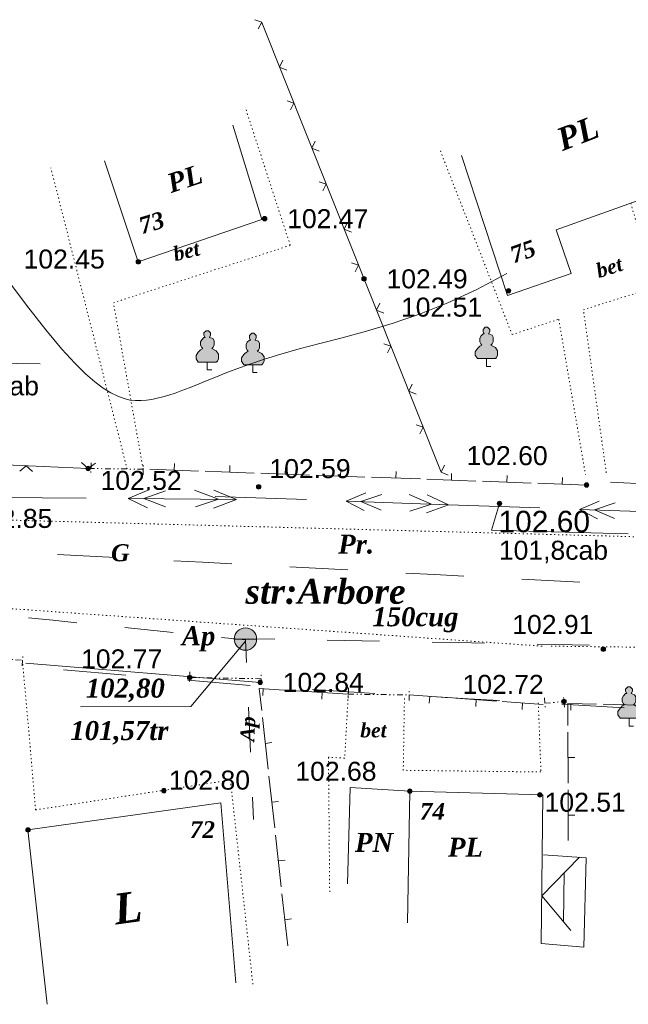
# Model space of a CAD drawing. Header units: millimetres. Extents: x 9396 to 25236, y 15106 to 31102.
# Tile 269 of 296: x 12207 to 12261, y 16471 to 16559. Entities that reach past the tile are written whole.
import ezdxf
from ezdxf.enums import TextEntityAlignment as Align

# ---------------------------------------------------------------- set-up
doc = ezdxf.new("R2010")
doc.units = ezdxf.units.MM
for name, pattern in [('DIVIDE', [1.25, 0.5, -0.25, 0, -0.25, 0, -0.25]), ('DOT', [0.25, 0, -0.25]), ('HIDDEN', [0.375, 0.25, -0.125])]:
    doc.linetypes.add(name, pattern=pattern)
for name, color, linetype, lineweight, true_color in [('1001010', 7, 'Continuous', 9, 0x000000), ('10010110', 7, 'Continuous', 20, 0xa25100), ('1060000', 7, 'Continuous', 9, 0x000000), ('1070000', 7, 'DOT', 9, 0x000000), ('21100200', 7, 'HIDDEN', 0, 0x800080), ('3000105', 7, 'DIVIDE', 9, 0x000000), ('3000113', 7, 'Continuous', 9, 0x000000), ('3000220', 7, 'Continuous', 9, 0x000000), ('3000260', 7, 'Continuous', 9, 0x000000), ('4000210', 7, 'Continuous', 9, 0x000000), ('5010210', 7, 'Continuous', 20, 0x008000), ('5010420', 7, 'Continuous', 9, 0x000000), ('6011300', 1, 'Continuous', 20, 0xff0000), ('8010120', 7, 'Continuous', 20, 0x0080ff)]:
    doc.layers.add(name, color=color, linetype=linetype, lineweight=lineweight, true_color=true_color)
doc.styles.add('1', font='timesbi.ttf', dxfattribs={"height": 0.0012697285})
doc.styles.add('10', font='timesbi.ttf', dxfattribs={"height": 0.001481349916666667})
doc.styles.add('12', font='timesbi.ttf', dxfattribs={"height": 0.001692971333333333})
doc.styles.add('13', font='timesbi.ttf', dxfattribs={"height": 0.001692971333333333})
doc.styles.add('2', font='timesbi.ttf', dxfattribs={"height": 0.001692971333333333})
doc.styles.add('26', font='arial.ttf', dxfattribs={"height": 0.001692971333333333})
doc.styles.add('3', font='timesbi.ttf', dxfattribs={"height": 0.001692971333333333})
doc.styles.add('9', font='timesbi.ttf', dxfattribs={"height": 0.001692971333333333})
doc.styles.add('F2', font='arial.ttf', dxfattribs={"height": 0.001692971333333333})

# ---------------------------------------------------------------- blocks, each defined once
blk = doc.blocks.new('SYMBOL5010420')
at = {"true_color": 0xffffff}
h = blk.add_hatch(color=7, dxfattribs=at)
edge = h.paths.add_edge_path()
edge.add_arc((0, 0), 0.5, 0, 360)
at = {"color": 18, "linetype": 'Continuous', "lineweight": 9, "true_color": 0x000000, "flags": 128}
blk.add_lwpolyline([(-0.5, 0), (0.5, 0)], dxfattribs=at)
at = {"color": 18, "linetype": 'Continuous', "lineweight": 9, "true_color": 0x000000}
blk.add_circle((0, 0), 0.5, dxfattribs=at)
blk = doc.blocks.new('SYMBOL21100200')
at = {"true_color": 0x800080}
h = blk.add_hatch(color=216, dxfattribs=at)
edge = h.paths.add_edge_path()
edge.add_arc((0, 0), 0.1, 0, 360)
at = {"color": 216, "linetype": 'Continuous', "lineweight": 0, "true_color": 0x800080}
blk.add_circle((0, 0), 0.1, dxfattribs=at)
blk = doc.blocks.new('SYMBOL4000210')
at = {"true_color": 0xffffff}
blk.add_hatch(color=7, dxfattribs=at).paths.add_polyline_path([(0.05, 1.75), (-0.05, 1.75), (-0.15, 1.65), (-0.15, 1.55), (-0.1, 1.45), (-0.15, 1.45), (-0.25, 1.35), (-0.3, 1.25), (-0.3, 1.1), (-0.25, 1), (-0.2, 0.95), (-0.3, 0.9), (-0.35, 0.85), (-0.4, 0.8), (-0.5, 0.65), (-0.5, 0.5), (-0.4, 0.35), (-0.3, 0.35), (-0.1, 0.35), (0, 0.35), (0.15, 0.35), (0.4, 0.35), (0.45, 0.4), (0.5, 0.5), (0.5, 0.7), (0.4, 0.85), (0.2, 0.95), (0.25, 1), (0.3, 1.1), (0.3, 1.3), (0.25, 1.4), (0.1, 1.45), (0.15, 1.55), (0.15, 1.65)])
at = {"color": 18, "linetype": 'Continuous', "lineweight": 0, "true_color": 0x000000, "flags": 128}
blk.add_lwpolyline([(0.05, 1.75), (-0.05, 1.75), (-0.15, 1.65), (-0.15, 1.55), (-0.1, 1.45), (-0.15, 1.45), (-0.25, 1.35), (-0.3, 1.25), (-0.3, 1.1), (-0.25, 1), (-0.2, 0.95), (-0.3, 0.9), (-0.35, 0.85), (-0.4, 0.8), (-0.5, 0.65), (-0.5, 0.5), (-0.4, 0.35), (-0.3, 0.35), (-0.1, 0.35), (0, 0.35), (0.15, 0.35), (0.4, 0.35), (0.45, 0.4), (0.5, 0.5), (0.5, 0.7), (0.4, 0.85), (0.2, 0.95), (0.25, 1), (0.3, 1.1), (0.3, 1.3), (0.25, 1.4), (0.1, 1.45), (0.15, 1.55), (0.15, 1.65), (0.05, 1.75)], close=True, dxfattribs=at)
blk.add_lwpolyline([(0, 0.35), (0, 0), (0.2, 0)], dxfattribs=at)

msp = doc.modelspace()

# ---------------------------------------------------------------- linework, layer by layer
at = {"layer": '1001010', "color": 253}
for p, q in [((12214.27379980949, 16546.49082908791, 83.83973207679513), (12217.28695246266, 16537.49031218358, 83.83973207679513)), ((12255.17711484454, 16478.64475730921, 60.82507018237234), (12255.23960482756, 16483.00993577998, 60.82507018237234))]:
    msp.add_line(p, q, dxfattribs=at)
for points in [[(12267.52268129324, 16556.59406700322, 51.70871769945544), (12270.78443277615, 16546.14972361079, 51.70871769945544), (12254.5206229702, 16540.34886883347, 51.70871769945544), (12255.86014168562, 16536.44303139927, 51.70871769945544), (12250.18497268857, 16534.48071973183, 51.70871769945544), (12246.0845695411, 16546.96268443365, 51.70871769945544)], [(12217.28695246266, 16537.49031218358, 83.83973207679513), (12228.29828271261, 16541.2445284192, 51.70871769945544), (12225.70598480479, 16549.65100002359, 51.70871769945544)], [(12241.48146221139, 16490.29247366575, 50.8165205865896), (12236.15294552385, 16490.62439587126, 87.72821661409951), (12235.93819632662, 16482.04851574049, 87.72821661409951)], [(12241.27006612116, 16478.56869939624, 87.72821661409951), (12241.48146221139, 16490.29247366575, 87.72821661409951), (12253.32410534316, 16489.97019488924, 87.72821661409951), (12253.1918042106, 16476.71739058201, 87.72821661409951)], [(12209.18103664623, 16471.30022265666, 55.60238849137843), (12207.46041492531, 16486.84400461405, 62.59835454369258), (12224.64258291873, 16489.24811418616, 62.59835454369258), (12225.98519704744, 16473.20573840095, 62.59835454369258)], [(12253.38944008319, 16484.61827665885, 52.37777176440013), (12257.1954797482, 16484.3690532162, 69.27236860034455), (12256.997538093, 16476.38321406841, 69.27236860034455), (12253.1918042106, 16476.71739058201, 69.27236860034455)], [(12256.6111065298, 16484.40731858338, 60.82507018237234), (12253.2342246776, 16480.96671284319, 60.82507018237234), (12255.82116291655, 16477.87505297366, 60.82507018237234)]]:
    msp.add_polyline3d(points, dxfattribs=at)
at = {"layer": '10010110'}
msp.add_polyline3d([(12205.22468491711, 16536.44552649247, 142.9213333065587), (12207.3270999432, 16533.62217876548, 147.0430293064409), (12209.05673029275, 16531.40880529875, 146.2477192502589), (12210.47244604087, 16529.71198772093, 141.7063657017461), (12211.63311726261, 16528.43830766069, 134.5899312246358), (12212.59761403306, 16527.49434674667, 126.0693783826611), (12213.42480642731, 16526.78668660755, 117.3156697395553), (12214.16545035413, 16526.23505293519, 109.2929703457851), (12214.83784505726, 16525.81174767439, 102.1382551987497), (12215.45217561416, 16525.50221683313, 95.78170178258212), (12216.01862710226, 16525.2919064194, 90.15348758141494), (12216.54738459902, 16525.16626244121, 85.18379007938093), (12217.04863318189, 16525.11073090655, 80.80278676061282), (12217.53255792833, 16525.11075782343, 76.94065510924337), (12218.00934391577, 16525.15178919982, 73.52757260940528), (12218.48863730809, 16525.22184551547, 70.50415351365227), (12218.97792861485, 16525.31924513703, 67.85275914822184), (12219.48416943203, 16525.44488090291, 65.56618760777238), (12220.0143113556, 16525.59964565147, 63.63723698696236), (12220.57530598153, 16525.78443222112, 62.05870538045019), (12221.17410490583, 16526.00013345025, 60.82339088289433), (12221.81765972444, 16526.24764217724, 59.92409158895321), (12222.51292203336, 16526.52785124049, 59.35360559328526), (12223.26851281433, 16526.84099452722, 59.11434710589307), (12224.09973059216, 16527.18467011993, 59.24719479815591), (12225.02354327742, 16527.55581714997, 59.80264345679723), (12226.05691878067, 16527.95137474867, 60.83118786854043), (12227.21682501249, 16528.36828204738, 62.38332282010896), (12228.52022988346, 16528.80347817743, 64.50954309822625), (12229.98410130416, 16529.25390227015, 67.2603434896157), (12231.62540718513, 16529.71649345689, 70.68621878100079), (12233.45514646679, 16530.19396264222, 74.95936565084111), (12235.46044220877, 16530.71210782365, 80.73878834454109), (12237.62244850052, 16531.30249877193, 88.80519299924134), (12239.9223194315, 16531.9967052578, 99.93928575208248), (12242.34120909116, 16532.82629705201, 114.9217727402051), (12244.86027156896, 16533.82284392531, 134.5333601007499), (12247.46066095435, 16535.01791564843, 159.5547539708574), (12250.12353133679, 16536.44308199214, 190.7666604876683)], dxfattribs=at)
at = {"layer": '1060000', "color": 253}
for points in [[(12199.07042617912, 16516.32614896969, 52.41151091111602), (12197.90358697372, 16528.55176493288, 205.32), (12208.55797601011, 16528.39741274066, 205.32)], [(12260.93375173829, 16513.22557229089, 87.01378434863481), (12248.75989183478, 16513.5715027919, 205.2), (12249.47254691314, 16515.93509459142, 205.2)], [(12226.8430330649, 16503.66075846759, 112.579149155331), (12221.96293048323, 16497.85099867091, 57.47146946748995), (12212.15154316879, 16497.82357269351, 57.47146946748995)]]:
    msp.add_polyline3d(points, dxfattribs=at)
at = {"layer": '1070000', "color": 253}
for p, q in [((12216.29099585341, 16519.01874923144, 66.85196980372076), (12209.50067023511, 16545.84899615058, 66.85196980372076)), ((12163.78288812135, 16509.54605239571, 57.47146946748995), (12253.28720838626, 16503.2227487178, 57.47146946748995))]:
    msp.add_line(p, q, dxfattribs=at)
for points in [[(12217.72683918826, 16519.00168102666, 66.85196980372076), (12215.07422864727, 16533.83407391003, 66.85196980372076), (12230.82799792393, 16538.95455268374, 66.85196980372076), (12226.81158225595, 16551.26673648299, 66.85196980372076)], [(12244.2007304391, 16547.38107496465, 66.85196980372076), (12250.59543082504, 16530.99827001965, 66.85196980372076), (12254.74567653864, 16532.36365588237, 66.85196980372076), (12257.12418014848, 16518.53729095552, 66.85196980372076)], [(12258.9870550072, 16518.67986856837, 69.46732648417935), (12256.94830952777, 16533.21644281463, 64.23661312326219), (12263.35658960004, 16535.22367638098, 64.23661312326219), (12261.16512977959, 16542.71878212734, 64.23661312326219)], [(12266.68841088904, 16512.84223355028, 42.70670582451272), (12199.89016551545, 16514.61861883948, 67.67404905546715), (12197.23691832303, 16517.94694355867, 70.10118335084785), (12196.47055663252, 16520.58663382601, 72.23623311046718)], [(12344.71875551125, 16502.70218548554, 71.9419293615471), (12303.5158022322, 16502.64567209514, 71.9419293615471), (12254.04859978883, 16503.22387587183, 71.9419293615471)], [(12206.97094032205, 16501.96819566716, 81.66987177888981), (12208.14362871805, 16488.62902101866, 62.59835454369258), (12225.49591214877, 16491.28824028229, 62.59835454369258), (12227.50466791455, 16473.01416009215, 62.59835454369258)], [(12236.0280970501, 16499.5124537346, 62.59835454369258), (12235.67878686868, 16493.24359294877, 62.59835454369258), (12234.23432195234, 16493.32408066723, 62.59835454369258), (12234.34242371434, 16481.19197496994, 62.59835454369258)], [(12252.92820423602, 16498.16623686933, 66.9575876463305), (12253.16224603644, 16492.00881811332, 58.23912144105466), (12240.8959961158, 16492.16056455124, 58.23912144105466), (12241.00383463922, 16498.61712318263, 58.23912144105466)]]:
    msp.add_polyline3d(points, dxfattribs=at)
at = {"layer": '3000105', "color": 253}
for p, q in [((12213.08198214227, 16519.55693085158, 125.9351212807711), (12213.06890710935, 16518.45700856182, 125.9351212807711)), ((12217.72089599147, 16518.5017163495, 125.9351212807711), (12217.7339710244, 16519.60163863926, 125.9351212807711)), ((12217.72683918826, 16519.00168102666, 125.9351212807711), (12213.07603894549, 16519.05696617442, 125.9351212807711)), ((12197.67724370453, 16502.61153156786, 87.72821661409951), (12206.97094032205, 16501.96819566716, 87.72821661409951)), ((12206.93641153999, 16501.46938932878, 87.72821661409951), (12207.01237486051, 16502.56676327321, 87.72821661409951)), ((12221.87796977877, 16500.93164372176, 92.27725122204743), (12221.85876642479, 16499.83181135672, 92.27725122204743)), ((12228.23199113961, 16500.32062467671, 96.82628582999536), (12221.86924098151, 16500.43171991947, 87.72821661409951)), ((12228.22326234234, 16499.82070087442, 92.27725122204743), (12228.24246569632, 16500.92053323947, 92.27725122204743)), ((12236.00395295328, 16499.45043833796, 87.72821661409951), (12235.9881803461, 16498.35055142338, 87.72821661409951)), ((12241.42057784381, 16498.37265999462, 87.72821661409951), (12241.43635045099, 16499.4725469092, 87.72821661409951)), ((12235.99678358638, 16498.95048974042, 87.72821661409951), (12241.42774721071, 16498.87260859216, 87.72821661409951)), ((12253.4694313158, 16498.62924300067, 87.72821661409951), (12253.57698127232, 16497.53451335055, 87.72821661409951)), ((12255.26413736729, 16497.80074672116, 87.72821661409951), (12255.15658741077, 16498.89547637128, 87.72821661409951)), ((12253.51831765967, 16498.13163861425, 87.72821661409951), (12255.21525102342, 16498.29835110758, 87.72821661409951))]:
    msp.add_line(p, q, dxfattribs=at)
at = {"layer": '3000113', "color": 253}
msp.add_line((12228.15458098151, 16499.99559991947, 87.72821661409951), (12207.26012974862, 16501.71041631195, 87.72821661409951), dxfattribs=at)
at = {"layer": '3000220', "color": 253}
for p, q in [((12220.49088953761, 16518.91672905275, 66.85196980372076), (12220.51088953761, 16519.51672905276, 66.85196980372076)), ((12218.32088953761, 16518.99672905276, 66.85196980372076), (12222.66088953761, 16518.83672905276, 66.85196980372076)), ((12223.26088953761, 16518.81672905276, 66.85196980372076), (12227.60088953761, 16518.65672905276, 66.85196980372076)), ((12225.43088953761, 16518.73672905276, 66.85196980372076), (12225.45088953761, 16519.33672905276, 66.85196980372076)), ((12228.20088953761, 16518.63672905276, 66.85196980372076), (12232.54088953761, 16518.47672905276, 66.85196980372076)), ((12230.37088953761, 16518.55672905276, 66.85196980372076), (12230.39088953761, 16519.15672905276, 66.85196980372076)), ((12235.31088953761, 16518.37672905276, 66.85196980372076), (12235.33088953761, 16518.97672905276, 66.85196980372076)), ((12240.24088953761, 16518.19672905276, 66.85196980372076), (12240.27088953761, 16518.79672905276, 66.85196980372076)), ((12245.18088953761, 16518.02672905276, 66.85196980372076), (12245.20088953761, 16518.61672905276, 66.85196980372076)), ((12233.13088953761, 16518.45672905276, 66.85196980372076), (12237.48088953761, 16518.29672905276, 66.85196980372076)), ((12238.07088953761, 16518.27672905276, 66.85196980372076), (12242.42088953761, 16518.12672905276, 66.85196980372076)), ((12243.01088953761, 16518.09672905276, 66.85196980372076), (12247.35088953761, 16517.94672905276, 66.85196980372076)), ((12247.95088953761, 16517.92672905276, 66.85196980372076), (12252.29088953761, 16517.76672905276, 66.85196980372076)), ((12250.12088953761, 16517.84672905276, 66.85196980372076), (12250.14088953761, 16518.44672905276, 66.85196980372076)), ((12252.88088953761, 16517.74672905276, 66.85196980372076), (12257.23088953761, 16517.58672905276, 66.85196980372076)), ((12255.06088953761, 16517.66672905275, 66.85196980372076), (12255.08088953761, 16518.26672905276, 66.85196980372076)), ((12259.35088953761, 16517.84672905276, 66.85196980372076), (12263.66088953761, 16517.60672905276, 66.85196980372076)), ((12228.42088953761, 16499.42672905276, 87.72821661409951), (12228.38088953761, 16498.82672905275, 87.72821661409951)), ((12236.00088953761, 16498.94672905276, 87.72821661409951), (12231.36088953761, 16499.23672905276, 87.72821661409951)), ((12233.68088953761, 16499.09672905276, 87.72821661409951), (12233.64088953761, 16498.49672905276, 87.72821661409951)), ((12245.07088953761, 16498.61672905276, 87.72821661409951), (12241.43088953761, 16498.87672905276, 87.72821661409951)), ((12243.25088953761, 16498.74672905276, 87.72821661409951), (12243.21088953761, 16498.14672905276, 87.72821661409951)), ((12249.21088953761, 16498.32672905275, 87.72821661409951), (12245.57088953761, 16498.58672905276, 87.72821661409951)), ((12247.39088953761, 16498.45672905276, 87.72821661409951), (12247.35088953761, 16497.85672905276, 87.72821661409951)), ((12253.35088953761, 16498.03672905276, 87.72821661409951), (12249.71088953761, 16498.29672905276, 87.72821661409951)), ((12251.53088953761, 16498.16672905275, 87.72821661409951), (12251.49088953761, 16497.56672905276, 87.72821661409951)), ((12255.84088953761, 16498.11672905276, 87.72821661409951), (12255.83088953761, 16497.51672905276, 87.72821661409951)), ((12263.23088953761, 16497.92672905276, 87.72821661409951), (12258.72088953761, 16498.04672905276, 87.72821661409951)), ((12228.35088953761, 16496.86672905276, 87.72821661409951), (12228.86088953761, 16492.25672905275, 87.72821661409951)), ((12255.56088953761, 16495.54672905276, 87.72821661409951), (12255.58088953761, 16491.02672905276, 87.72821661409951)), ((12228.60088953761, 16494.55672905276, 87.72821661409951), (12229.20088953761, 16494.62672905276, 87.72821661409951)), ((12255.57088953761, 16493.28672905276, 87.72821661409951), (12256.17088953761, 16493.28672905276, 87.72821661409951)), ((12228.93088953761, 16491.62672905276, 87.72821661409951), (12229.44088953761, 16487.01672905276, 87.72821661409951)), ((12255.58088953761, 16490.41672905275, 87.72821661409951), (12255.59088953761, 16485.89672905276, 87.72821661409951)), ((12229.18088953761, 16489.31672905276, 87.72821661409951), (12229.78088953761, 16489.38672905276, 87.72821661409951)), ((12255.59088953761, 16488.15672905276, 87.72821661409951), (12256.19088953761, 16488.15672905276, 87.72821661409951)), ((12229.51088953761, 16486.38672905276, 87.72821661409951), (12230.02088953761, 16481.76672905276, 87.72821661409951)), ((12229.77088953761, 16484.07672905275, 87.72821661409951), (12230.36088953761, 16484.14672905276, 87.72821661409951)), ((12230.09088953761, 16481.14672905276, 87.72821661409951), (12230.60088953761, 16476.52672905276, 87.72821661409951)), ((12230.35088953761, 16478.83672905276, 87.72821661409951), (12230.94088953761, 16478.90672905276, 87.72821661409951))]:
    msp.add_line(p, q, dxfattribs=at)
for points in [[(12230.73088953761, 16499.27672905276, 87.72821661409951), (12228.06088953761, 16499.44672905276, 87.72821661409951), (12228.28088953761, 16497.49672905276, 87.72821661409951)], [(12258.10088953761, 16498.05672905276, 87.72821661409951), (12255.55088953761, 16498.12672905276, 87.72821661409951), (12255.56088953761, 16496.16672905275, 87.72821661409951)]]:
    msp.add_polyline3d(points, dxfattribs=at)
at = {"layer": '3000260', "color": 253}
for p, q in [((12244.27126639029, 16518.72349360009, 83.80980421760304), (12228.30517906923, 16558.80267598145, 64.23661312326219)), ((12212.8215781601, 16519.05999100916, 52.6957129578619), (12197.46241030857, 16519.75203577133, 72.23623311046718))]:
    msp.add_line(p, q, dxfattribs=at)
for points in [[(12227.98088953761, 16558.25672905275, 74.02320867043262), (12228.28088953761, 16558.85672905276, 74.02320867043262), (12227.66088953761, 16559.06672905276, 74.02320867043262)], [(12230.53088953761, 16554.56672905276, 74.02320867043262), (12229.88088953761, 16554.83672905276, 74.02320867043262), (12230.17088953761, 16555.46672905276, 74.02320867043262)], [(12230.86088953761, 16551.03672905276, 74.02320867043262), (12231.16088953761, 16551.63672905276, 74.02320867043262), (12230.54088953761, 16551.84672905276, 74.02320867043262)], [(12233.41088953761, 16547.34672905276, 74.02320867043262), (12232.76088953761, 16547.61672905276, 74.02320867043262), (12233.05088953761, 16548.24672905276, 74.02320867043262)], [(12233.74088953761, 16543.81672905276, 74.02320867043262), (12234.04088953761, 16544.41672905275, 74.02320867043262), (12233.41088953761, 16544.62672905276, 74.02320867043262)], [(12236.28088953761, 16540.12672905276, 74.02320867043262), (12235.64088953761, 16540.39672905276, 74.02320867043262), (12235.92088953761, 16541.02672905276, 74.02320867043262)], [(12236.61088953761, 16536.59672905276, 74.02320867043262), (12236.91088953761, 16537.19672905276, 74.02320867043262), (12236.29088953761, 16537.40672905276, 74.02320867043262)], [(12239.16088953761, 16532.89672905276, 74.02320867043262), (12238.51088953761, 16533.17672905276, 74.02320867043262), (12238.80088953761, 16533.80672905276, 74.02320867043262)], [(12239.49088953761, 16529.36672905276, 74.02320867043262), (12239.79088953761, 16529.96672905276, 74.02320867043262), (12239.17088953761, 16530.18672905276, 74.02320867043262)], [(12242.04088953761, 16525.67672905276, 74.02320867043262), (12241.39088953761, 16525.95672905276, 74.02320867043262), (12241.68088953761, 16526.57672905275, 74.02320867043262)], [(12242.37088953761, 16522.14672905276, 74.02320867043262), (12242.67088953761, 16522.74672905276, 74.02320867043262), (12242.04088953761, 16522.95672905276, 74.02320867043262)], [(12213.46088953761, 16519.52672905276, 62.46597303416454), (12212.81088953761, 16519.05672905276, 62.46597303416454), (12212.23088953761, 16519.58672905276, 62.46597303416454)], [(12207.85088953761, 16518.78672905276, 62.46597303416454), (12207.31088953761, 16519.30672905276, 62.46597303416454), (12206.74088953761, 16518.83672905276, 62.46597303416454)], [(12244.91088953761, 16518.45672905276, 74.02320867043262), (12244.27088953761, 16518.73672905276, 74.02320867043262), (12244.56088953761, 16519.35672905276, 74.02320867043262)]]:
    msp.add_polyline3d(points, dxfattribs=at)
at = {"layer": '5010210'}
for p, q in [((12207.51088953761, 16505.75672905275, 84.87747215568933), (12209.66088953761, 16505.53672905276, 84.87747215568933)), ((12209.66088953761, 16505.53672905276, 84.87747215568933), (12211.80088953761, 16505.31672905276, 84.87747215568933)), ((12220.39088953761, 16504.43672905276, 84.87747215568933), (12216.10088953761, 16504.87672905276, 84.87747215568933)), ((12224.69088953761, 16503.99672905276, 84.87747215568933), (12226.84088953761, 16503.77672905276, 84.87747215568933)), ((12226.93088953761, 16501.77672905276, 100.2667069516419), (12226.84088953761, 16503.77672905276, 100.2667069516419)), ((12227.11088953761, 16503.88672905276, 100.2667069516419), (12229.44088953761, 16503.83672905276, 100.2667069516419)), ((12238.79088953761, 16503.66672905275, 100.2667069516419), (12234.12088953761, 16503.75672905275, 100.2667069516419)), ((12243.47088953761, 16503.58672905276, 100.2667069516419), (12245.80088953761, 16503.54672905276, 100.2667069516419)), ((12245.80088953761, 16503.54672905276, 100.2667069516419), (12248.14088953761, 16503.49672905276, 100.2667069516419)), ((12257.49088953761, 16503.32672905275, 100.2667069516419), (12252.82088953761, 16503.41672905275, 100.2667069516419)), ((12227.11088953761, 16497.77672905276, 100.2667069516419), (12227.29088953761, 16493.76672905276, 100.2667069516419)), ((12227.56088953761, 16487.76672905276, 100.2667069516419), (12227.47088953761, 16489.76672905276, 100.2667069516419))]:
    msp.add_line(p, q, dxfattribs=at)
at = {"layer": '6011300'}
for p, q in [((12226.04088953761, 16516.30672905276, 106.6421134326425), (12224.01088953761, 16517.12672905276, 106.6421134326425)), ((12212.64088953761, 16516.40672905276, 106.6421134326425), (12204.06088953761, 16516.46672905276, 106.6421134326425)), ((12226.04088953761, 16516.30672905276, 106.6421134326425), (12216.39088953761, 16516.38672905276, 106.6421134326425)), ((12226.04088953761, 16516.30672905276, 106.6421134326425), (12223.99088953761, 16515.52672905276, 106.6421134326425)), ((12232.26088953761, 16516.28672905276, 58.23912144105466), (12224.14088953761, 16516.57672905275, 58.23912144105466)), ((12244.94088953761, 16515.83672905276, 58.23912144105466), (12235.81088953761, 16516.15672905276, 58.23912144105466)), ((12244.94088953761, 16515.83672905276, 58.23912144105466), (12243.04088953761, 16516.70672905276, 58.23912144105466)), ((12244.94088953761, 16515.83672905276, 58.23912144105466), (12242.98088953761, 16515.10672905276, 58.23912144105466)), ((12253.06088953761, 16515.54672905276, 58.23912144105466), (12244.94088953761, 16515.83672905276, 58.23912144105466)), ((12265.74088953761, 16515.09672905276, 58.23912144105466), (12256.61088953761, 16515.41672905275, 58.23912144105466))]:
    msp.add_line(p, q, dxfattribs=at)
for points in [[(12218.10088953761, 16515.56672905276, 106.6421134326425), (12216.39088953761, 16516.38672905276, 106.6421134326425), (12218.22088953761, 16517.16672905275, 106.6421134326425)], [(12219.71088953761, 16515.65672905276, 106.6421134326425), (12217.78088953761, 16516.37672905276, 106.6421134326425), (12219.72088953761, 16517.05672905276, 106.6421134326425)], [(12224.43088953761, 16516.32672905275, 106.6421134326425), (12222.39088953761, 16515.63672905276, 106.6421134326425), (12224.43088953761, 16516.32672905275, 106.6421134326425), (12222.29088953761, 16517.13672905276, 106.6421134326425)], [(12237.40088953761, 16515.30672905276, 58.23912144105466), (12235.81088953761, 16516.15672905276, 58.23912144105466), (12237.56088953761, 16516.89672905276, 58.23912144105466)], [(12238.93088953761, 16515.34672905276, 58.23912144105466), (12237.13088953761, 16516.11672905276, 58.23912144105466), (12238.98088953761, 16516.74672905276, 58.23912144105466)], [(12243.42088953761, 16515.88672905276, 58.23912144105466), (12241.47088953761, 16515.25672905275, 58.23912144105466), (12243.42088953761, 16515.88672905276, 58.23912144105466), (12241.42088953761, 16516.75672905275, 58.23912144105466)], [(12258.20088953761, 16514.56672905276, 58.23912144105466), (12256.61088953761, 16515.41672905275, 58.23912144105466), (12258.36088953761, 16516.15672905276, 58.23912144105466)], [(12259.73088953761, 16514.60672905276, 58.23912144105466), (12257.93088953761, 16515.37672905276, 58.23912144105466), (12259.78088953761, 16516.00672905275, 58.23912144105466)]]:
    msp.add_polyline3d(points, dxfattribs=at)
at = {"layer": '8010120'}
for p, q in [((12215.27088953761, 16511.11672905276, 25.71726808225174), (12210.10088953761, 16511.38672905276, 25.71726808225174)), ((12220.44088953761, 16510.83672905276, 25.71726808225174), (12223.02088953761, 16510.70672905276, 25.71726808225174)), ((12223.02088953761, 16510.70672905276, 25.71726808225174), (12225.61088953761, 16510.56672905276, 25.71726808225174)), ((12235.95088953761, 16510.01672905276, 25.71726808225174), (12230.78088953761, 16510.28672905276, 25.71726808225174)), ((12241.12088953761, 16509.73672905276, 25.71726808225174), (12243.71088953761, 16509.60672905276, 25.71726808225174)), ((12243.71088953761, 16509.60672905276, 25.71726808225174), (12246.29088953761, 16509.46672905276, 25.71726808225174)), ((12256.63088953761, 16508.91672905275, 25.71726808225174), (12251.46088953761, 16509.19672905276, 25.71726808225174)), ((12216.17088953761, 16500.64672905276, 41.72693010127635), (12210.62088953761, 16501.10672905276, 41.72693010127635)), ((12221.71088953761, 16500.18672905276, 41.72693010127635), (12224.49088953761, 16499.94672905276, 41.72693010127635)), ((12224.49088953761, 16499.94672905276, 41.72693010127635), (12227.26088953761, 16499.71672905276, 41.72693010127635)), ((12238.36088953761, 16499.01672905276, 41.72693010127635), (12232.81088953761, 16499.34672905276, 41.72693010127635)), ((12243.92088953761, 16498.69672905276, 41.72693010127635), (12246.69088953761, 16498.52672905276, 41.72693010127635)), ((12246.69088953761, 16498.52672905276, 41.72693010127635), (12249.47088953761, 16498.36672905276, 41.72693010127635)), ((12260.58088953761, 16497.71672905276, 41.72693010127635), (12255.03088953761, 16498.04672905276, 41.72693010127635))]:
    msp.add_line(p, q, dxfattribs=at)

# ---------------------------------------------------------------- block references
at = {"layer": '21100200', "xscale": 2, "yscale": 2, "zscale": 2}
for p in [(12228.55238562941, 16541.32985720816, 204.94), (12217.28695246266, 16537.49031218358, 204.9), (12237.40218451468, 16535.96674047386, 204.98), (12250.27110064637, 16534.90561032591, 205.02), (12212.8215781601, 16519.05999100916, 205.04), (12257.23044170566, 16517.58557871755, 205.2), (12228.01274452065, 16517.43294498, 205.18), (12249.47254691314, 16515.93509459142, 205.2), (12258.72706098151, 16502.95759991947, 205.8151), (12221.86924098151, 16500.43171991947, 205.53606), (12228.15458098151, 16499.99559991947, 205.68428), (12255.21525102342, 16498.29835110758, 205.44), (12219.5706154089, 16490.34498974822, 205.6), (12241.48146221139, 16490.29247366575, 205.36), (12253.07030820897, 16489.96981917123, 205.02), (12207.46041492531, 16486.84400461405, 205.4)]:
    msp.add_blockref('SYMBOL21100200', p, dxfattribs=at)
at = {"layer": '4000210', "color": 253, "xscale": 2, "yscale": 2, "zscale": 2}
for p in [(12223.43512778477, 16527.84275368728, 63.44491265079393), (12227.49135794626, 16527.61442485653, 63.44491265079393), (12248.30570770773, 16528.16071055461, 63.44491265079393), (12261.01093065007, 16496.09834466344, 63.44491265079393)]:
    msp.add_blockref('SYMBOL4000210', p, dxfattribs=at)
at = {"layer": '5010420', "color": 253, "xscale": 2, "yscale": 2, "zscale": 2}
msp.add_blockref('SYMBOL5010420', (12226.83401568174, 16503.8605574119, 15.94408803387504), dxfattribs=at)

# ---------------------------------------------------------------- texts
at = {"layer": '1001010', "color": 253, "style": '9'}
for s, height, rotation, p in [('PL', 2.00617103, 21.30000000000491, (12254.71450115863, 16548.27739336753, 51.70871769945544)), ('PL', 1.692971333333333, 18.29999999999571, (12219.94037613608, 16544.41057063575, 83.83973207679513)), ('L', 2.715526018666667, 7.700000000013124, (12215.10280598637, 16479.75416842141, 59.10037151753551))]:
    msp.add_text(s, height=height, rotation=rotation, dxfattribs=at).set_placement(p, align=Align.MIDDLE_LEFT)
at = {"layer": '1001010', "color": 1, "true_color": 0xff0000, "style": '10'}
for s, rotation, p in [('73', 16.8999999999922, (12217.40037613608, 16540.65057063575, 83.83973207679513)), ('75', 19.39999999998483, (12250.49450115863, 16538.03739336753, 51.70871769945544))]:
    msp.add_text(s, height=1.481349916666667, rotation=rotation, dxfattribs=at).set_placement(p, align=Align.MIDDLE_LEFT)
for s, p in [('74', (12242.37708573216, 16488.50493212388, 87.72821661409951)), ('72', (12221.88280598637, 16486.87416842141, 59.10037151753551))]:
    msp.add_text(s, height=1.481349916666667, dxfattribs=at).set_placement(p, align=Align.MIDDLE_LEFT)
at = {"layer": '1001010', "color": 253, "style": '9'}
for s, p in [('PN', (12236.58982926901, 16485.73645580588, 69.27236860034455)), ('PL', (12244.87708573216, 16485.30493212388, 87.72821661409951))]:
    msp.add_text(s, height=1.692971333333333, dxfattribs=at).set_placement(p, align=Align.MIDDLE_LEFT)
at = {"layer": '1070000', "color": 253, "style": '1'}
for rotation, p in [(13.59999999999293, (12220.4311132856, 16538.15420875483, 66.85196980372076)), (17.50000000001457, (12258.1324495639, 16536.63932534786, 66.85196980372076))]:
    msp.add_text('bet', height=1.2697285, rotation=rotation, dxfattribs=at).set_placement(p, align=Align.MIDDLE_LEFT)
at = {"layer": '1070000', "color": 253}
for s, height, style, p in [('Pr.', 1.692971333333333, '2', (12235.0950482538, 16512.32440055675, 57.47146946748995)), ('str:Arbore', 2.2080578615, '1', (12226.8350482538, 16508.10440055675, 57.47146946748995)), ('bet', 1.2697285, '1', (12237.06912107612, 16495.73297064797, 62.59835454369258))]:
    msp.add_text(s, height=height, dxfattribs=dict(at, style=style)).set_placement(p, align=Align.MIDDLE_LEFT)
at = {"layer": '21100200', "color": 253}
for s, height, style, p in [('102.47', 1.692971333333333, 'F2', (12230.55238562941, 16541.32985720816, 204.94)), ('102.45', 1.692971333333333, 'F2', (12207.06695246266, 16537.73031218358, 204.9)), ('102.49', 1.692971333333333, 'F2', (12239.40218451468, 16535.96674047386, 204.98)), ('102.51', 1.692971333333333, 'F2', (12240.69110064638, 16533.44561032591, 205.02)), ('101,8cab', 1.692971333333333, '26', (12198.71042617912, 16526.42614896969, 205.32)), ('102.60', 1.692971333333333, 'F2', (12246.53044170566, 16520.20557871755, 66.86)), ('102.59', 1.692971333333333, 'F2', (12228.97274452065, 16519.05294498, 205.18)), ('102.52', 1.692971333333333, 'F2', (12213.9215781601, 16517.99999100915, 205.04)), ('102.85', 1.692971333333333, 'F2', (12202.39751737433, 16514.61126873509, 205.7)), ('102.60', 1.911364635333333, 'F2', (12249.37254691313, 16514.33509459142, 66.86)), ('101,8cab', 1.692971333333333, '26', (12249.41254691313, 16511.77509459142, 66.86)), ('102.91', 1.692971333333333, 'F2', (12250.60706098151, 16505.15759991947, 112.8151)), ('102.77', 1.692971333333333, 'F2', (12212.18924098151, 16502.09171991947, 149.39606)), ('102.84', 1.692971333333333, 'F2', (12230.15458098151, 16499.99559991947, 205.68428)), ('102.72', 1.692971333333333, 'F2', (12246.17525102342, 16499.81835110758, 205.44)), ('102.68', 1.692971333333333, 'F2', (12231.2814622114, 16492.07247366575, 205.36)), ('102.80', 1.692971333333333, 'F2', (12220.0106154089, 16491.28498974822, 205.6)), ('102.51', 1.692971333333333, 'F2', (12253.49030820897, 16489.30981917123, 205.02))]:
    msp.add_text(s, height=height, dxfattribs=dict(at, style=style)).set_placement(p, align=Align.MIDDLE_LEFT)
at = {"layer": '5010210', "color": 253}
for s, style, p in [('150cug', '3', (12238.14588953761, 16505.84672905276, 117.9867069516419)), ('Ap', '2', (12221.16588953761, 16504.14672905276, 120.1067069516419))]:
    msp.add_text(s, height=1.692971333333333, dxfattribs=dict(at, style=style)).set_placement(p, align=Align.MIDDLE_LEFT)
at = {"layer": '5010210', "color": 253, "style": '1'}
msp.add_text('Ap', height=1.2697285, rotation=87.20000000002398, dxfattribs=at).set_placement((12226.98088953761, 16494.73172905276, 100.2667069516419), align=Align.MIDDLE_LEFT)
at = {"layer": '5010420', "color": 253}
for s, style, p in [('102,80', '12', (12212.61401568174, 16499.4805574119, 110.524088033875)), ('101,57tr', '13', (12211.23401568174, 16495.7005574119, 15.94408803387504))]:
    msp.add_text(s, height=1.692971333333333, dxfattribs=dict(at, style=style)).set_placement(p, align=Align.MIDDLE_LEFT)
at = {"layer": '8010120', "color": 253, "style": '1'}
msp.add_text('G', height=1.517748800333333, dxfattribs=at).set_placement((12214.86088953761, 16511.55172905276, 25.71726808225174), align=Align.MIDDLE_LEFT)

doc.saveas('drawing.dxf')
